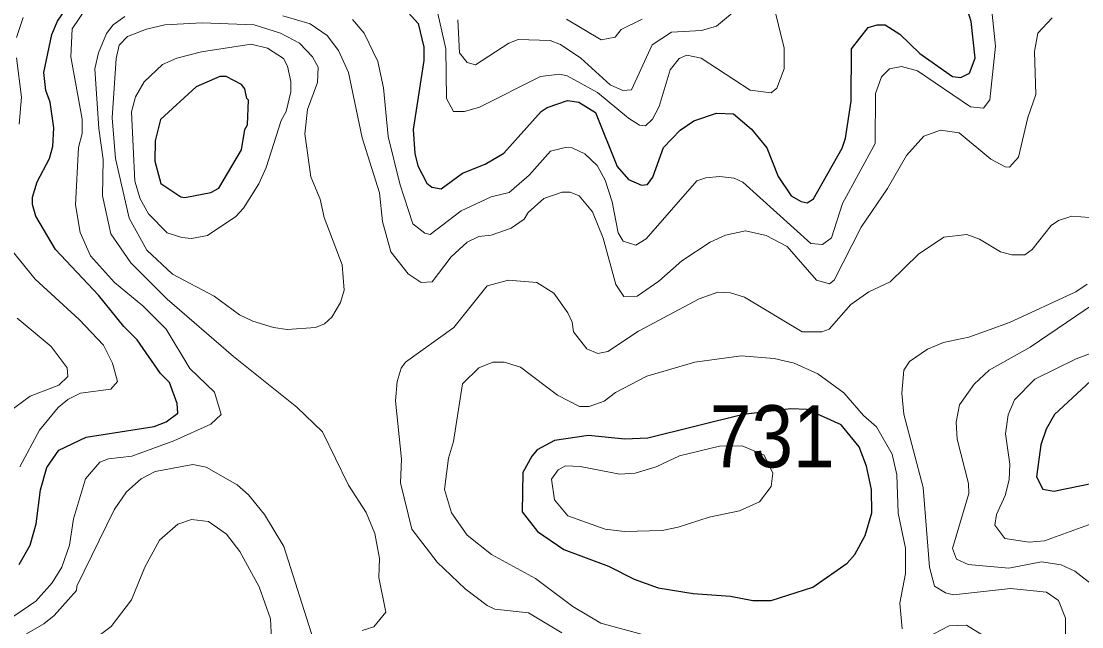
# Model space of a CAD drawing. Extents: x 673.3 to 698.5, y 6984.3 to 7012.3.
# Drawn here: x 684.042 to 685.408, y 7007.579 to 7008.359 of the extents above; entities that cross this region are included whole.
import ezdxf

# ---------------------------------------------------------------- set-up
doc = ezdxf.new("R2010")
doc.units = 0
doc.header["$LTSCALE"] = 0.032
doc.layers.add('1', color=7, linetype='Continuous', lineweight=25)
doc.layers.add('2', color=7, linetype='Continuous', lineweight=13)
doc.layers.add('21', color=7, linetype='Continuous')

msp = doc.modelspace()

# ---------------------------------------------------------------- linework, layer by layer
at = {"layer": '1'}
for points in [[(684.0393, 7007.659), (684.0534, 7007.6839), (684.0609, 7007.7114), (684.0666, 7007.7552), (684.0746, 7007.784), (684.0903, 7007.8064), (684.1252, 7007.823), (684.2131, 7007.837), (684.2286, 7007.8428), (684.2433, 7007.8542), (684.2428, 7007.8664), (684.2327, 7007.8937), (684.2213, 7007.9053), (684.191, 7007.9485), (684.174, 7007.9656), (684.1413, 7008.0063), (684.0861, 7008.065), (684.0605, 7008.1081), (684.0561, 7008.123), (684.0561, 7008.1325), (684.0624, 7008.152), (684.0781, 7008.1823), (684.0823, 7008.1979), (684.0837, 7008.2218), (684.0789, 7008.255), (684.0733, 7008.27), (684.0708, 7008.2932), (684.081, 7008.342), (684.0885, 7008.3591), (684.1061, 7008.3851)], [(684.5311, 7008.3804), (684.553, 7008.3564), (684.5602, 7008.3256), (684.5602, 7008.3087), (684.5464, 7008.2197), (684.5487, 7008.1888), (684.5526, 7008.1726), (684.5643, 7008.1503), (684.5708, 7008.1454), (684.5825, 7008.1431), (684.6099, 7008.1632), (684.6394, 7008.1748), (684.6633, 7008.189), (684.7113, 7008.2426), (684.7192, 7008.248), (684.7455, 7008.2568), (684.76, 7008.255), (684.7816, 7008.2414), (684.8095, 7008.172), (684.8241, 7008.155), (684.8406, 7008.1478), (684.8485, 7008.1488), (684.8553, 7008.158), (684.8689, 7008.1965), (684.8903, 7008.2188), (684.908, 7008.2308), (684.9372, 7008.2406), (684.959, 7008.2398), (684.9822, 7008.22), (685.0021, 7008.1959), (685.0167, 7008.1589), (685.0332, 7008.1342), (685.0461, 7008.1268), (685.0541, 7008.1251), (685.062, 7008.1301), (685.0991, 7008.1954), (685.1034, 7008.2083), (685.1108, 7008.256), (685.1113, 7008.3235)], [(685.1113, 7008.3235), (685.1326, 7008.3511), (685.1441, 7008.3546), (685.1543, 7008.3543), (685.1734, 7008.3424), (685.1992, 7008.3174), (685.2413, 7008.2881), (685.2519, 7008.2864), (685.263, 7008.2923), (685.2703, 7008.3115), (685.2653, 7008.3586), (685.2567, 7008.3866)], [(685.425, 7007.901), (685.3725, 7007.8523), (685.3617, 7007.8337), (685.3549, 7007.8134), (685.3495, 7007.7722), (685.3576, 7007.7562), (685.3718, 7007.7537), (685.4239, 7007.7642)]]:
    msp.add_lwpolyline(points, dxfattribs=at)
for points in [[(684.3297, 7008.2195), (684.333, 7008.2258), (684.3346, 7008.2574), (684.3322, 7008.2595), (684.3298, 7008.2721), (684.3254, 7008.2774), (684.3056, 7008.2877), (684.2974, 7008.2878), (684.267, 7008.2748), (684.2211, 7008.2326), (684.2141, 7008.2051), (684.214, 7008.1787), (684.2217, 7008.1501), (684.2472, 7008.1329), (684.2525, 7008.1319), (684.2861, 7008.1385), (684.2962, 7008.1439), (684.3256, 7008.1935)], [(685.1055, 7007.6608), (685.1155, 7007.6722), (685.1286, 7007.6966), (685.1375, 7007.7259), (685.1369, 7007.7556), (685.1303, 7007.7859), (685.121, 7007.8108), (685.0978, 7007.8389), (685.0538, 7007.8587), (685.033, 7007.8595), (684.9717, 7007.8522), (684.849, 7007.822), (684.8192, 7007.8205), (684.7724, 7007.8253), (684.7287, 7007.8187), (684.7063, 7007.8068), (684.6993, 7007.7989), (684.688, 7007.7777), (684.6871, 7007.7269), (684.7067, 7007.7016), (684.7406, 7007.6785), (684.7982, 7007.657), (684.8313, 7007.6404), (684.8621, 7007.6291), (684.9072, 7007.6218), (684.9554, 7007.6184), (684.9841, 7007.6128), (685.0075, 7007.6128), (685.0615, 7007.6297)]]:
    msp.add_lwpolyline(points, close=True, dxfattribs=at)
at = {"layer": '2'}
for points in [[(684.0226, 7007.5862), (684.0607, 7007.6117), (684.0818, 7007.6353), (684.0942, 7007.6557), (684.1038, 7007.6842), (684.1089, 7007.7178), (684.1244, 7007.7697), (684.1431, 7007.791), (684.1542, 7007.7951), (684.1842, 7007.7988), (684.2384, 7007.8185), (684.286, 7007.8401), (684.2994, 7007.8524), (684.2905, 7007.8813), (684.2588, 7007.9118), (684.2285, 7007.9624), (684.1986, 7007.9922), (684.1619, 7008.0223), (684.131, 7008.0567), (684.1176, 7008.087), (684.1115, 7008.1227), (684.1156, 7008.1966), (684.1203, 7008.2146), (684.1203, 7008.2329), (684.1058, 7008.3133), (684.1073, 7008.3494), (684.1253, 7008.3758)], [(684.5617, 7008.086), (684.5685, 7008.0844), (684.6083, 7008.1148), (684.6471, 7008.133), (684.6702, 7008.1385), (684.696, 7008.1606), (684.7234, 7008.1917), (684.7422, 7008.1966), (684.7515, 7008.1958), (684.7678, 7008.1884), (684.7834, 7008.1732), (684.7938, 7008.1543), (684.8028, 7008.1266), (684.8107, 7008.0866), (684.817, 7008.0759), (684.8332, 7008.0706), (684.8467, 7008.0786), (684.912, 7008.1533), (684.9235, 7008.1575), (684.9412, 7008.1591), (684.96, 7008.1567), (684.9711, 7008.1519), (685.0588, 7008.0729), (685.0739, 7008.0713), (685.0853, 7008.0802), (685.0996, 7008.1241), (685.1416, 7008.2015), (685.1421, 7008.2662), (685.1496, 7008.2875), (685.1599, 7008.2976), (685.1756, 7008.3008), (685.196, 7008.2951), (685.2643, 7008.2489), (685.2813, 7008.2472), (685.2894, 7008.2579), (685.2964, 7008.327), (685.2907, 7008.385)], [(685.0097, 7008.3836), (685.0243, 7008.3244), (685.0243, 7008.2976), (685.0151, 7008.273), (685.0077, 7008.2667), (684.9804, 7008.2704), (684.9177, 7008.3114), (684.8992, 7008.3156), (684.889, 7008.3112), (684.8777, 7008.2965), (684.8634, 7008.2493), (684.8547, 7008.2331), (684.8456, 7008.2244), (684.838, 7008.2252), (684.8237, 7008.234), (684.7841, 7008.2674), (684.745, 7008.2886), (684.7352, 7008.2911), (684.7106, 7008.2877), (684.632, 7008.2483), (684.6128, 7008.243), (684.5985, 7008.2429), (684.5895, 7008.2597), (684.5887, 7008.3234), (684.576, 7008.3784)], [(684.0442, 7008.3639), (684.0357, 7008.3383)], [(684.1602, 7008.3546), (684.175, 7008.3652)], [(684.3788, 7008.366), (684.4137, 7008.3558), (684.4356, 7008.3407), (684.4506, 7008.3214), (684.4633, 7008.2929), (684.4809, 7008.209), (684.5031, 7008.138), (684.5069, 7008.101), (684.5176, 7008.0621), (684.54, 7008.0336), (684.5569, 7008.0224), (684.571, 7008.0235), (684.5956, 7008.0554), (684.6163, 7008.0744), (684.6313, 7008.0818), (684.647, 7008.0834), (684.6727, 7008.0925), (684.6895, 7008.104), (684.6945, 7008.1127), (684.7149, 7008.1306), (684.7385, 7008.1388), (684.7488, 7008.1389), (684.7603, 7008.134), (684.7775, 7008.1136), (684.7911, 7008.0795), (684.8075, 7008.0198), (684.8177, 7008.0045), (684.8351, 7008.0048), (684.8628, 7008.0243), (684.8927, 7008.0502), (684.9291, 7008.0744), (684.9489, 7008.0835), (684.9744, 7008.0891), (685.0014, 7008.0832), (685.0282, 7008.0689), (685.0661, 7008.0256), (685.0827, 7008.0208), (685.0887, 7008.0253), (685.1236, 7008.0938), (685.1575, 7008.1435), (685.1818, 7008.186), (685.2041, 7008.2111), (685.2256, 7008.2188), (685.2499, 7008.2153), (685.2904, 7008.1815), (685.3089, 7008.1713), (685.3147, 7008.171), (685.3264, 7008.1838), (685.3381, 7008.235), (685.3484, 7008.2647), (685.3468, 7008.3199), (685.351, 7008.3437), (685.3694, 7008.3634)], [(684.6041, 7008.3611), (684.6064, 7008.3185), (684.616, 7008.306), (684.627, 7008.3031), (684.6699, 7008.3309), (684.6818, 7008.3354), (684.7232, 7008.3343), (684.7363, 7008.3292), (684.7627, 7008.3116), (684.8003, 7008.2771), (684.8167, 7008.27), (684.8279, 7008.2708), (684.8542, 7008.3285), (684.8792, 7008.345), (684.918, 7008.3473), (684.9372, 7008.3529), (684.9605, 7008.3722)], [(684.8414, 7008.3617), (684.8146, 7008.3484), (684.8069, 7008.3384), (684.7886, 7008.3351), (684.7441, 7008.3617)], [(685.7351, 7008.3675), (685.7168, 7008.3568), (685.6555, 7008.3342), (685.6333, 7008.3223), (685.5855, 7008.289), (685.5406, 7008.2473), (685.5213, 7008.223), (685.5115, 7008.1988), (685.5049, 7008.1565), (685.5048, 7008.1103), (685.4981, 7008.0857), (685.484, 7008.0609), (685.4622, 7008.0327), (685.4226, 7007.9947), (685.3413, 7007.9391), (685.2885, 7007.9095), (685.2692, 7007.8913), (685.25, 7007.8647), (685.2459, 7007.8423), (685.247, 7007.8208), (685.262, 7007.7637), (685.2622, 7007.7505)], [(684.4809, 7007.5742), (684.4961, 7007.5789), (684.5112, 7007.5975), (684.5024, 7007.6422), (684.5031, 7007.667), (684.4972, 7007.6989), (684.4859, 7007.7262), (684.4633, 7007.7615), (684.43, 7007.83), (684.3968, 7007.8617), (684.315, 7007.9272), (684.2298, 7008.0008), (684.1829, 7008.0479), (684.1573, 7008.0853), (684.1465, 7008.1341), (684.1472, 7008.1809), (684.1416, 7008.2211), (684.1367, 7008.2979), (684.1413, 7008.3183), (684.1515, 7008.3435), (684.1602, 7008.3546)], [(684.4685, 7008.3615), (684.4833, 7008.3436), (684.5012, 7008.3074), (684.5082, 7008.2735), (684.5145, 7008.2108), (684.5292, 7008.1494), (684.546, 7008.098), (684.5617, 7008.086)], [(684.0357, 7008.312), (684.0423, 7008.2613), (684.039, 7008.2263)], [(685.4181, 7008.1062), (685.3948, 7008.108), (685.3776, 7008.1024), (685.3683, 7008.096), (685.3437, 7008.065), (685.3344, 7008.0581), (685.3177, 7008.0583), (685.3028, 7008.062), (685.276, 7008.0785), (685.2598, 7008.0842), (685.2302, 7008.0809), (685.1976, 7008.0588), (685.1609, 7008.0235), (685.1333, 7008.0104), (685.1102, 7007.994), (685.0824, 7007.9623), (685.0729, 7007.9589), (685.0474, 7007.9589), (684.9733, 7008.0035), (684.9551, 7008.0093), (684.9389, 7008.0101), (684.915, 7008.0014), (684.8368, 7007.9599), (684.7974, 7007.9337), (684.7844, 7007.9312), (684.7703, 7007.9369), (684.7531, 7007.9587), (684.7514, 7007.9712), (684.7457, 7007.9836), (684.7277, 7008.0087), (684.706, 7008.0223), (684.6695, 7008.0256), (684.6417, 7008.0181), (684.599, 7007.9643), (684.5366, 7007.9197), (684.5313, 7007.9122), (684.5258, 7007.8947), (684.5236, 7007.8698), (684.5316, 7007.795), (684.5301, 7007.7645), (684.5448, 7007.7045), (684.5776, 7007.662), (684.6134, 7007.6278), (684.6419, 7007.6061), (684.6519, 7007.6015), (684.6951, 7007.597), (684.7379, 7007.5709)], [(684.0211, 7008.0745), (684.0597, 7008.0269), (684.1166, 7007.9749), (684.1478, 7007.9417), (684.1593, 7007.9184), (684.1658, 7007.8949), (684.157, 7007.885), (684.1179, 7007.8798), (684.1016, 7007.8716), (684.0892, 7007.8615), (684.0652, 7007.8321), (684.0399, 7007.785)], [(685.3623, 7007.6233), (685.3161, 7007.6281), (685.2426, 7007.62), (685.2322, 7007.6225), (685.2179, 7007.6311), (685.2117, 7007.6556), (685.2035, 7007.7585), (685.1783, 7007.8527), (685.1758, 7007.8798), (685.1783, 7007.9094), (685.1859, 7007.9207), (685.209, 7007.9367), (685.2294, 7007.9451), (685.2623, 7007.9519), (685.3145, 7007.9708), (685.4001, 7008.0103), (685.4147, 7008.0203)], [(684.0252, 7007.8554), (684.0534, 7007.876), (684.0901, 7007.8903), (684.1016, 7007.9014), (684.1009, 7007.9126), (684.0804, 7007.9401), (684.0367, 7007.9765)], [(685.1763, 7007.5764), (685.1734, 7007.6092), (685.1807, 7007.6477), (685.1807, 7007.6803), (685.171, 7007.7253), (685.1693, 7007.7748), (685.1636, 7007.8013), (685.1432, 7007.8367), (685.1265, 7007.851), (685.1011, 7007.8804), (685.0677, 7007.9046), (685.0372, 7007.9187), (685.0115, 7007.9247), (684.9689, 7007.9278), (684.9095, 7007.9197), (684.8474, 7007.9017), (684.807, 7007.8806), (684.7926, 7007.8694), (684.7732, 7007.8628), (684.7609, 7007.8628), (684.7325, 7007.8773), (684.685, 7007.9134), (684.6639, 7007.9197), (684.6493, 7007.9197), (684.631, 7007.9124), (684.6102, 7007.8918), (684.5984, 7007.8174), (684.592, 7007.7963), (684.5871, 7007.7558), (684.5961, 7007.7257), (684.6159, 7007.697), (684.6475, 7007.6718), (684.7043, 7007.6412), (684.7523, 7007.6051), (684.7884, 7007.5837), (684.8421, 7007.5688)], [(685.4281, 7007.9346), (685.4004, 7007.9241), (685.3471, 7007.8979), (685.3212, 7007.8715), (685.3128, 7007.852), (685.3093, 7007.8274), (685.3151, 7007.7885), (685.3142, 7007.768), (685.3091, 7007.7481), (685.2979, 7007.7237)], [(684.0314, 7007.5597), (684.071, 7007.5827), (684.0842, 7007.5936), (684.1128, 7007.6257), (684.1133, 7007.6311), (684.1613, 7007.7295), (684.1772, 7007.7526), (684.1963, 7007.7696), (684.2142, 7007.7788), (684.2629, 7007.7878), (684.28, 7007.7847), (684.3197, 7007.7619), (684.3345, 7007.7487), (684.3549, 7007.7235), (684.38, 7007.6822), (684.4182, 7007.5621)], [(685.2622, 7007.7505), (685.241, 7007.6798), (685.2464, 7007.6661), (685.2615, 7007.659), (685.3138, 7007.6543), (685.3558, 7007.6624), (685.3813, 7007.6585), (685.3987, 7007.6506), (685.4237, 7007.631)], [(685.2979, 7007.7237), (685.2956, 7007.7098), (685.3085, 7007.6928), (685.3401, 7007.6877), (685.3596, 7007.6898), (685.4307, 7007.7153)], [(684.3663, 7007.5204), (684.363, 7007.5891), (684.3481, 7007.6305), (684.3235, 7007.676), (684.3062, 7007.698), (684.2829, 7007.7145), (684.2611, 7007.7169), (684.2434, 7007.7112), (684.22, 7007.6903), (684.2009, 7007.6556), (684.1839, 7007.6136), (684.1578, 7007.5794), (684.128, 7007.5567)], [(685.4131, 7007.3067), (685.361, 7007.2695), (685.3322, 7007.2566), (685.3208, 7007.2471), (685.2955, 7007.2167), (685.2779, 7007.2177), (685.2621, 7007.2375), (685.2442, 7007.2764), (685.2257, 7007.3013), (685.1958, 7007.3216), (685.1967, 7007.3394), (685.2204, 7007.3565), (685.261, 7007.3731), (685.2818, 7007.389), (685.3193, 7007.4503), (685.3629, 7007.5034), (685.3868, 7007.5666), (685.3868, 7007.5901), (685.3776, 7007.6128), (685.3623, 7007.6233)], [(685.2904, 7007.5616), (685.2594, 7007.5809), (685.237, 7007.5801), (685.2073, 7007.5647)]]:
    msp.add_lwpolyline(points, dxfattribs=at)
for points in [[(684.4268, 7008.13), (684.4149, 7008.1585), (684.407, 7008.2142), (684.4103, 7008.2452), (684.4234, 7008.2803), (684.4241, 7008.2998), (684.417, 7008.3131), (684.4003, 7008.331), (684.3759, 7008.3438), (684.3417, 7008.3545), (684.2747, 7008.3571), (684.2269, 7008.3546), (684.2029, 7008.349), (684.1788, 7008.3394), (684.1677, 7008.3284), (684.1642, 7008.3113), (684.1587, 7008.2347), (684.1632, 7008.1824), (684.1808, 7008.1052), (684.2036, 7008.0641), (684.2366, 7008.0331), (684.2901, 7008.0048), (684.323, 7007.981), (684.3399, 7007.9725), (684.3665, 7007.9643), (684.3841, 7007.9621), (684.4206, 7007.9645), (684.4324, 7007.9691), (684.4418, 7007.9776), (684.4529, 7007.9969), (684.4575, 7008.0124), (684.4551, 7008.0452), (684.4318, 7008.1061)], [(684.3573, 7008.1707), (684.3767, 7008.2311), (684.3828, 7008.2428), (684.3891, 7008.2683), (684.3891, 7008.2813), (684.3849, 7008.3012), (684.3795, 7008.3112), (684.3588, 7008.3245), (684.3378, 7008.3294), (684.2738, 7008.3195), (684.2423, 7008.3116), (684.2236, 7008.3032), (684.2001, 7008.2811), (684.1889, 7008.2619), (684.184, 7008.2425), (684.188, 7008.1529), (684.1951, 7008.1304), (684.2058, 7008.111), (684.2298, 7008.0866), (684.2487, 7008.0804), (684.2612, 7008.0793), (684.2816, 7008.0832), (684.3181, 7008.1077), (684.3279, 7008.1183), (684.3476, 7008.1495)], [(684.9277, 7007.7202), (684.9668, 7007.7284), (684.9928, 7007.74), (685.0077, 7007.7596), (685.0096, 7007.7769), (684.9987, 7007.8002), (684.9701, 7007.8121), (684.9411, 7007.8117), (684.8896, 7007.7991), (684.8597, 7007.7849), (684.8326, 7007.7766), (684.8126, 7007.7757), (684.7617, 7007.7855), (684.7428, 7007.7861), (684.7335, 7007.7811), (684.7247, 7007.7691), (684.7287, 7007.7425), (684.7456, 7007.722), (684.7937, 7007.7048), (684.8189, 7007.7015), (684.8672, 7007.7031), (684.888, 7007.7073)]]:
    msp.add_lwpolyline(points, close=True, dxfattribs=at)

# ---------------------------------------------------------------- texts
at = {"layer": '21', "width": 0.9}
msp.add_text('731', height=0.08, dxfattribs=at).set_placement((684.9287, 7007.7843))

doc.saveas('drawing.dxf')
